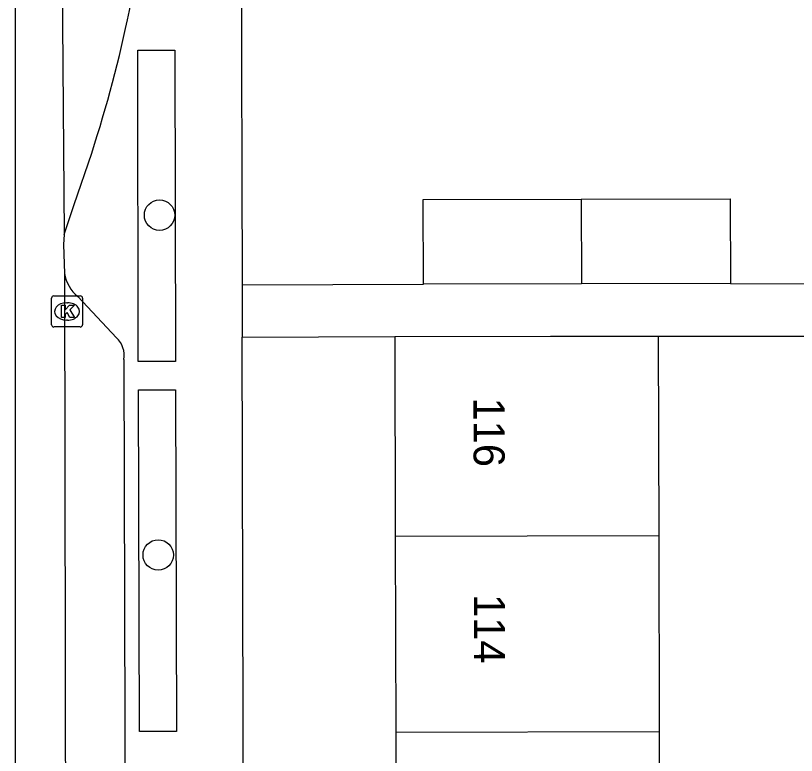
# Model space of a CAD drawing. Extents: x 160732 to 162105, y 387428 to 388479.
# Drawn here: x 161305.11 to 161330.2, y 388286.23 to 388310.01 of the extents above; entities that cross this region are included whole.
import ezdxf

# ---------------------------------------------------------------- set-up
doc = ezdxf.new("R2010")
doc.units = 0
for name, color, linetype in [('IMGEO_Boom', 7, 'Continuous'), ('IMGEO_Fietspad_open', 7, 'Continuous'), ('IMGEO_Kolk', 7, 'Continuous'), ('IMGEO_Pand', 7, 'Continuous'), ('IMGEO_Pand_nummerreeks', 7, 'Continuous'), ('IMGEO_Rijbaan_lokaal_gesloten', 7, 'Continuous'), ('IMGEO_Voetpad_open', 7, 'Continuous')]:
    doc.layers.add(name, color=color, linetype=linetype)

msp = doc.modelspace()

# ---------------------------------------------------------------- linework, layer by layer
at = {"layer": 'IMGEO_Boom'}
for centre in [(161309.733, 388303.599), (161309.69, 388292.674)]:
    msp.add_circle(centre, 0.489, dxfattribs=at)
at = {"layer": 'IMGEO_Fietspad_open'}
msp.add_lwpolyline([(161306.668, 388302.975), (161306.99, 388303.937), (161307.552, 388305.596)], dxfattribs=at)
msp.add_arc((161267.706, 388318.605), 41.916, 341.9188, 354.8695, dxfattribs=at)
at = {"layer": 'IMGEO_Kolk'}
for p, q in [((161306.334, 388301.003), (161307.186, 388301.003)), ((161306.259, 388300.077), (161306.259, 388300.929)), ((161306.747, 388300.783), (161306.772, 388300.783)), ((161307.26, 388300.929), (161307.26, 388300.077)), ((161306.77, 388300.223), (161306.745, 388300.223)), ((161307.186, 388300.003), (161306.334, 388300.003))]:
    msp.add_line(p, q, dxfattribs=at)
for points in [[(161306.334, 388301.003), (161307.186, 388301.003)], [(161306.259, 388300.077), (161306.259, 388300.929)], [(161307.26, 388300.929), (161307.26, 388300.077)], [(161306.58, 388300.703), (161306.703, 388300.703), (161306.703, 388300.552), (161306.833, 388300.703), (161306.997, 388300.703), (161306.851, 388300.552), (161307.004, 388300.303), (161306.852, 388300.303), (161306.767, 388300.467), (161306.703, 388300.4), (161306.703, 388300.303), (161306.58, 388300.303), (161306.58, 388300.703)], [(161307.186, 388300.003), (161306.334, 388300.003)]]:
    msp.add_lwpolyline(points, dxfattribs=at)
for centre, start, end in [((161306.336, 388300.927), 91.552, 178.448), ((161306.336, 388300.927), 91.552, 178.448), ((161307.184, 388300.927), 1.552, 88.448), ((161307.184, 388300.927), 1.552, 88.448), ((161306.336, 388300.079), 181.552, 268.448), ((161306.336, 388300.079), 181.552, 268.448), ((161307.184, 388300.079), 271.552, 358.448), ((161307.184, 388300.079), 271.552, 358.448)]:
    msp.add_arc(centre, 0.0765, start, end, dxfattribs=at)
for centre, major_axis, ratio, start_param, end_param in [((161306.746, 388300.503), (-0.387, 0.002), 0.722429, 4.712389, 7.853982), ((161306.771, 388300.503), (-0.39, 0.002), 0.717154, 1.570796, 4.712389)]:
    msp.add_ellipse(centre, major_axis=major_axis, ratio=ratio, start_param=start_param, end_param=end_param, dxfattribs=at)
at = {"layer": 'IMGEO_Pand'}
for points in [[(161318.216, 388301.376), (161318.21, 388304.1), (161323.286, 388304.111)], [(161323.286, 388304.111), (161328.076, 388304.121), (161328.082, 388301.397)], [(161323.286, 388304.111), (161323.29, 388301.387)], [(161323.29, 388301.387), (161318.216, 388301.376)], [(161328.082, 388301.397), (161323.29, 388301.387)], [(161317.298, 388299.694), (161322.298, 388299.705), (161325.774, 388299.712)], [(161317.298, 388299.694), (161317.311, 388293.277)], [(161325.787, 388293.295), (161325.774, 388299.712)], [(161317.311, 388293.277), (161325.787, 388293.295)], [(161317.311, 388293.277), (161317.324, 388286.98)], [(161325.8, 388286.998), (161325.787, 388293.295)], [(161317.324, 388286.98), (161325.8, 388286.998)], [(161317.324, 388286.98), (161317.337, 388280.682)], [(161325.813, 388280.7), (161325.8, 388286.998)]]:
    msp.add_lwpolyline(points, dxfattribs=at)
at = {"layer": 'IMGEO_Rijbaan_lokaal_gesloten'}
for points in [[(161305.106, 388279.671), (161305.106, 388319.498)], [(161306.585, 388313.854), (161306.668, 388302.975)], [(161306.668, 388302.975), (161306.642, 388302.66), (161306.672, 388301.723)], [(161306.672, 388301.723), (161306.795, 388232.697)]]:
    msp.add_lwpolyline(points, dxfattribs=at)
at = {"layer": 'IMGEO_Voetpad_open'}
for points in [[(161312.328, 388322.797), (161312.383, 388301.361)], [(161310.243, 388298.895), (161309.05, 388298.893), (161309.03, 388308.901), (161310.223, 388308.903), (161310.243, 388298.895)], [(161312.383, 388301.361), (161318.216, 388301.376)], [(161312.383, 388301.361), (161312.387, 388299.681)], [(161328.082, 388301.397), (161330.814, 388301.395)], [(161307.102, 388300.982), (161308.35, 388299.659)], [(161312.387, 388299.681), (161317.298, 388299.694)], [(161312.567, 388229.806), (161312.387, 388299.681)], [(161325.774, 388299.712), (161333.54, 388299.712)], [(161308.589, 388298.954), (161308.756, 388235.756)], [(161310.272, 388287.002), (161309.087, 388286.999), (161309.061, 388297.981), (161310.246, 388297.984), (161310.272, 388287.002)]]:
    msp.add_lwpolyline(points, dxfattribs=at)
for centre, radius, start, end in [((161307.925, 388301.955), 1.274, 190.4783, 229.7746), ((161307.803, 388299.08), 0.796, 350.861, 46.593)]:
    msp.add_arc(centre, radius, start, end, dxfattribs=at)

# ---------------------------------------------------------------- texts
at = {"layer": 'IMGEO_Pand_nummerreeks'}
for s, p in [('116', (161319.822, 388297.734)), ('114', (161319.835, 388291.415))]:
    msp.add_text(s, height=1, rotation=270.117, dxfattribs=at).set_placement(p)

doc.saveas('drawing.dxf')
